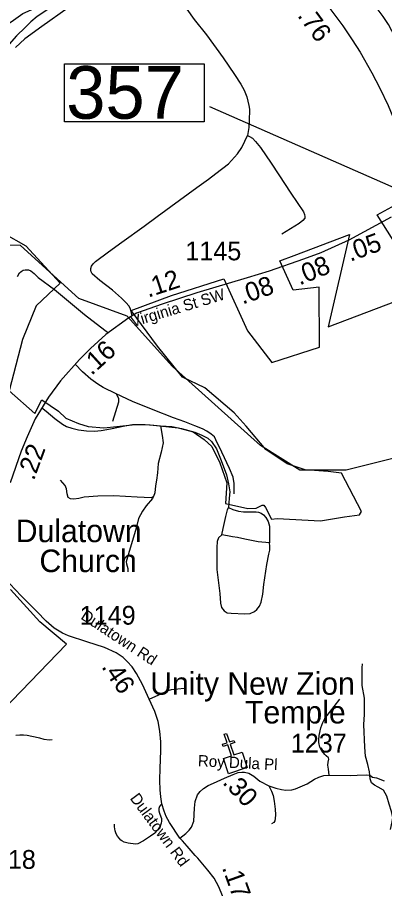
# Model space of a CAD drawing. Extents: x 1159738 to 1321356, y 736314 to 882035.
# Drawn here: x 1238685 to 1241125, y 782507 to 788278 of the extents above; entities that cross this region are included whole.
import ezdxf

# ---------------------------------------------------------------- set-up
doc = ezdxf.new("R2010")
doc.units = 0
for name, color, linetype in [('Exist Boundary Political City Limit New', 7, 'Continuous'), ('Exist Boundary Political City Limit New InsideOut', 7, 'Continuous'), ('Exist Cultural Church CELL', 7, 'Continuous'), ('Exist Cultural Church Label', 7, 'Continuous'), ('Exist Hydrographic Creek Single Shore', 7, 'Continuous'), ('Exist Hydrographic Misc Water Feature', 7, 'Continuous'), ('Exist Railroad Siding', 7, 'Continuous'), ('Exist Road Non-System Type 51', 7, 'Continuous'), ('Exist Road Secondary Mileage Hundredths English Label', 7, 'Continuous'), ('Exist Road Secondary Structure Standard Bridge Number Label', 7, 'Continuous'), ('Exist Road Secondary Type 51 Attributed', 7, 'Continuous'), ('Exist Road Secondary Type 51 Label', 7, 'Continuous'), ('Exist Road Secondary Type 51 Number Label', 7, 'Continuous'), ('Exist Road Secondary Type 51 Undivided 4 Lane Attributed', 7, 'Continuous'), ('Map Preparation Boundary City Limit Buffer Line', 7, 'Continuous')]:
    doc.layers.add(name, color=color, linetype=linetype)

msp = doc.modelspace()

# ---------------------------------------------------------------- linework, layer by layer
at = {"layer": 'Exist Boundary Political City Limit New'}
for points in [[(1240891.8, 786832), (1240749.7, 786217.4), (1241392.2, 786462.1), (1241076.6, 786962.9), (1241465.2, 787175.4)], [(1238591.9, 786840.7), (1238741.8, 786757.5), (1238969.6, 786509.3), (1238810.5, 786357.8), (1238719.5, 786133), (1238631.3, 785793.1), (1238801.9, 785642.3), (1238847.4, 785733.3), (1238958.3, 785656.5), (1239006.6, 785611), (1239091.4, 785576), (1239155.1, 785555.9), (1239259.1, 785545.8), (1239346.3, 785555.9), (1239467.1, 785569.3), (1239567.7, 785566), (1239752.2, 785545.8), (1239852.8, 785519), (1239926.6, 785468.6), (1239977, 785421.6), (1240030.6, 785314.2), (1240077.6, 785179.9), (1240067.5, 785042.2), (1240215.1, 785008.7), (1240272.2, 785012), (1240312.4, 785032.2), (1240322.5, 785032.2), (1240332.6, 785015.4), (1240372.8, 784938.2), (1240411.8, 784942.2), (1240698.9, 784927.9), (1240858.1, 784953.6), (1240957.6, 784967.8), (1240971.9, 784990.5), (1240838.2, 785243.8), (1240750.1, 785255.2), (1240596.6, 785266.5), (1240477.2, 785306.4), (1240335.7, 785402)], [(1240335.7, 785402), (1240205, 785558.5), (1240125.7, 785646.3), (1239929.5, 785811.4), (1239781.7, 785882.5), (1239616.8, 786090.2), (1239440.6, 786326.4), (1239709.8, 786425.8), (1240056.6, 786536.8), (1240213, 786192.5), (1240375, 785981.9), (1240692.8, 786083.7), (1240690, 786482), (1240517.1, 786462.3), (1240428.4, 786658.5), (1240525.1, 786692.6), (1240891.8, 786832)]]:
    msp.add_lwpolyline(points, dxfattribs=at)
at = {"layer": 'Exist Boundary Political City Limit New InsideOut'}
msp.add_lwpolyline([(1238406.3, 783481.6), (1239011.6, 784107.6), (1238834.2, 784254.6), (1238638.6, 784470.5)], dxfattribs=at)
at = {"layer": 'Exist Cultural Church CELL'}
msp.add_lwpolyline([(1240054.2, 783345.7), (1240108, 783364.3), (1240083.4, 783436.3), (1240053.1, 783426), (1240047.9, 783441.1), (1240078.2, 783451.4), (1240058.8, 783508.3), (1240073.9, 783513.5), (1240093.4, 783456.6), (1240123.7, 783467), (1240128.8, 783451.9), (1240098.6, 783441.5), (1240123.2, 783369.5), (1240177.8, 783388), (1240212.2, 783287.3), (1240088.7, 783245)], close=True, dxfattribs=at)
at = {"layer": 'Exist Hydrographic Creek Single Shore'}
for points in [[(1237352.3, 786787.1), (1237461.8, 786891.8), (1237628.9, 786969.6), (1237842.9, 787240.2), (1237889.3, 787335.2), (1237915.6, 787417.7), (1237944.7, 787457.9), (1237968, 787499.8), (1238024.9, 787569.1), (1238164.8, 787723.8), (1238227.9, 787769.5), (1238266, 787790.3), (1238330.2, 787864.7), (1238432, 787980.5), (1238543.4, 788071.7), (1238576.7, 788170.2), (1238617.4, 788229.5), (1238658.2, 788258.6), (1238721.3, 788302.3), (1238796.1, 788336.3), (1238835.6, 788376.5), (1238900.7, 788407), (1238958.1, 788458), (1239046.1, 788517)], [(1242350.3, 785476.8), (1242277.7, 785575.5), (1242163.3, 785719.1), (1242020.9, 785835.9), (1241881.9, 785952.7), (1241783, 785971.1), (1241626, 785567.5), (1241312, 785375.8), (1240870.2, 785263.9), (1240561.5, 785263.9), (1240300.6, 785429.1), (1239716.7, 785954.7), (1239413.3, 786290.2), (1239093.9, 786407.4), (1238705.4, 786759), (1237699.4, 786790.9), (1237412.6, 786761.5), (1237352.3, 786787.1)]]:
    msp.add_lwpolyline(points, dxfattribs=at)
at = {"layer": 'Exist Hydrographic Misc Water Feature'}
msp.add_lwpolyline([(1238674.5, 783501), (1238700.5, 783504.4), (1238726.5, 783503.8), (1238750.3, 783501.1), (1238780.1, 783494.4), (1238802, 783489.8), (1238831.8, 783483), (1238861.4, 783474.3), (1238897.4, 783471.4), (1238915.5, 783472.8)], dxfattribs=at)
at = {"layer": 'Exist Railroad Siding'}
msp.add_lwpolyline([(1239061.9, 788448.2), (1239003.7, 788410.1), (1238816.2, 788282.8), (1238773.2, 788246.8), (1238735.8, 788210.7), (1238679.2, 788153.5), (1238631.4, 788099.4), (1238603.7, 788062), (1238578, 788019.7), (1238564.2, 787988.5), (1238548.9, 787946.2), (1238537.9, 787904.9), (1238529.6, 787842.5), (1238530.3, 787809.2), (1238533.8, 787760.7), (1238547.6, 787708.3), (1238563.6, 787668.8), (1238574, 787646.6)], dxfattribs=at)
at = {"layer": 'Exist Road Non-System Type 51'}
for points in [[(1241486.3, 787637.4), (1241423.5, 787743.2), (1241196.1, 788146.3), (1241151.3, 788228.9), (1241114.3, 788283.3), (1240988.8, 788452.9), (1240891.4, 788594.3), (1240697.5, 788853.1), (1240540.7, 789064.1)], [(1239606.6, 788791.2), (1239574.1, 788757.2), (1239545.6, 788730.1), (1239494.4, 788683.7), (1239420.9, 788635.2), (1239283.8, 788533.3), (1239021.5, 788340.8), (1238847.8, 788216.3), (1238734.3, 788134.1), (1238673.3, 788075.8)], [(1239606.6, 788791.2), (1239639.9, 788668.2), (1239653.3, 788607.4), (1239678, 788546.5), (1239716.1, 788472.5), (1239774.3, 788385.5), (1239859.5, 788263.7), (1239941.3, 788161.5), (1240053.3, 788007.1), (1240128.2, 787897.2), (1240169.8, 787833.2), (1240191.3, 787793.5), (1240208.9, 787748.7), (1240222.5, 787691.8), (1240226.5, 787667.1), (1240224.1, 787586.3), (1240222.5, 787543.9), (1240213.1, 787491.6)], [(1239172.7, 786605.8), (1239176.8, 786622.4), (1239188.8, 786636.7), (1239203.7, 786653.3), (1239290.2, 786718.1), (1239379, 786781.2), (1239527.7, 786887.5), (1239614.8, 786952.9), (1239761.9, 787060.4), (1239876.3, 787145), (1239954.7, 787200), (1240004.6, 787239), (1240087.5, 787303.3), (1240148.3, 787369.3), (1240177, 787412), (1240196.2, 787454), (1240213.1, 787491.6)], [(1240213.1, 787491.6), (1240227.4, 787485.3), (1240246.2, 787474.5), (1240268.2, 787450.5), (1240301.3, 787411.8), (1240370.5, 787306.9), (1240421.8, 787228.8), (1240502, 787107), (1240585.1, 786983.9), (1240593.5, 786965.1), (1240595.9, 786953.1), (1240593.9, 786941.9), (1240581.1, 786926.7), (1240556.7, 786906.6), (1240442.4, 786834)], [(1239448.1, 786291.6), (1239440.1, 786320.3), (1239433.8, 786341.5), (1239424.6, 786357), (1239406.8, 786377.6), (1239377.1, 786410.1), (1239317, 786462.9), (1239232.7, 786527.6), (1239182.5, 786571), (1239175.6, 786583.4), (1239172.2, 786594.3), (1239172.7, 786605.8)], [(1238684.6, 786553.2), (1238698.3, 786576.6), (1238710, 786587.3), (1238723.6, 786595.2), (1238737.3, 786597.1), (1238758.8, 786597.1), (1238773.4, 786591.2), (1238796.8, 786573.7), (1238823.8, 786546.4), (1238931.2, 786466.3), (1239130.2, 786300.3), (1239266.8, 786195.8), (1239289.8, 786178.7)], [(1240126.2, 785108.1), (1240126.2, 785174.9), (1240118.9, 785218.6), (1240093.4, 785275.7), (1240042.5, 785383.7), (1240003.9, 785467.4), (1239994.2, 785485.7), (1239973.6, 785505.2), (1239943.8, 785523.5), (1239914, 785539.6), (1239864.1, 785560.2), (1239797.7, 785585.5), (1239722.6, 785612.4), (1239587.1, 785665), (1239450.2, 785720.6), (1239341.5, 785772.6), (1239254.4, 785813.9), (1239219.7, 785837.2), (1239172.7, 785871), (1239117.7, 785918.6), (1239069, 785969)], [(1239341.5, 785772.6), (1239349, 785761.1), (1239357, 785741.1), (1239356.4, 785716.4), (1239316.9, 785589.1)], [(1238845.4, 785682.1), (1238875.2, 785656.9), (1238933.1, 785608.7), (1238984.7, 785570.9), (1239011, 785554.2), (1239046.5, 785544.5), (1239090.6, 785533.6), (1239144.8, 785526.9), (1239197, 785524), (1239241.7, 785528), (1239304.7, 785539.5), (1239399.5, 785560.7), (1239449.4, 785568.1), (1239488.3, 785568.7), (1239534.7, 785568.1), (1239590.9, 785563), (1239634.9, 785559.6)], [(1239634.9, 785559.6), (1239647.9, 785494.6), (1239653.7, 785445.5), (1239640.7, 785383.4), (1239620.5, 785309.7), (1239616.2, 785247.6), (1239609, 785197), (1239601.7, 785160.9), (1239597.4, 785113.3), (1239590.2, 785090.2), (1239574.3, 785081.5), (1239480.5, 785085.8), (1239326.1, 785093.1), (1239219.3, 785091.6), (1239128.4, 785085.8), (1239092.3, 785077.2), (1239060.5, 785071.4), (1239038.9, 785072.8), (1239023, 785082.9), (1239015.8, 785107.5), (1239011.5, 785140.7), (1239001.4, 785162.4), (1238972.5, 785197)], [(1239634.9, 785559.6), (1239710.4, 785554.4), (1239776.3, 785541.8), (1239864.4, 785517.1), (1239910.2, 785496.5), (1239949.7, 785477), (1239973.8, 785455.8), (1240007.3, 785407.2), (1240040, 785329.1), (1240075.2, 785233.2), (1240088.6, 785173.7), (1240097.1, 785120.2), (1240092.2, 785077.7), (1240087.4, 785017)], [(1239590.2, 785090.2), (1239582.4, 785076.9), (1239540.3, 785027.4), (1239516.4, 784992.6), (1239490.8, 784943.1), (1239474.3, 784878.9), (1239417.6, 784686.5), (1239408.4, 784655.4), (1239410.2, 784640.7), (1239419.4, 784609.6), (1239419.4, 784587.6)], [(1240043.8, 784834), (1240052.3, 784877.1), (1240070.5, 784956.6), (1240082, 785000.3), (1240087.4, 785017)], [(1240087.4, 785017), (1240116.6, 785002.7), (1240153.6, 784991.8), (1240188.2, 784986.4), (1240239.1, 784987), (1240272.5, 784986.4), (1240286.5, 784985.1), (1240304.7, 784979.1), (1240320.4, 784968.1), (1240336.2, 784949.9), (1240351.4, 784923.2), (1240359.3, 784891.6), (1240361.1, 784860.1), (1240361.1, 784819.4), (1240361.1, 784781.2)], [(1240043.8, 784834), (1240021.5, 784814.9), (1240012.4, 784789.4), (1240009.3, 784749.9), (1240010.6, 784604.8), (1240030, 784443), (1240035.4, 784380.7), (1240042.1, 784350.4), (1240057.9, 784329.1), (1240079.1, 784316.4), (1240106.4, 784312.7), (1240196.2, 784308.5), (1240230.8, 784311.5), (1240261.1, 784324.9), (1240275, 784338.2), (1240293.9, 784360.1), (1240305.4, 784386.8), (1240316.3, 784440.2), (1240322.4, 784504), (1240342.8, 784636.5), (1240355.6, 784705.1), (1240362.9, 784732.4), (1240362.3, 784758.5), (1240361.1, 784781.2)], [(1240361.1, 784781.2), (1240285.9, 784788.4), (1240195.5, 784806), (1240147.5, 784816.4), (1240114.2, 784821.8), (1240080.2, 784827.3), (1240043.8, 784834)], [(1241026.4, 783235.4), (1241024.3, 783256.4), (1241012.6, 783307), (1240997.2, 783361.7), (1240993.2, 783420.5), (1240987.6, 783573), (1240990.6, 783638), (1240991.7, 783703.4), (1240991.1, 783748.1), (1240975.3, 783831.8), (1240975.8, 783884.9), (1240975.8, 783949.4), (1240978.9, 783977)], [(1239561.6, 783741.3), (1239625.6, 783770.8), (1239679.3, 783796.3), (1239709.3, 783804.8), (1239792.4, 783814)], [(1240755.9, 783235.4), (1240752.3, 783274.3), (1240748.7, 783302.9), (1240749.2, 783321.3), (1240753.8, 783340.7), (1240752.3, 783349.9), (1240737.5, 783363.2), (1240727.2, 783373.5), (1240707.8, 783397), (1240694, 783421.5), (1240688.4, 783451.7), (1240687.9, 783470.1), (1240689.4, 783498.7), (1240701.2, 783550.1), (1240713.5, 783584.8), (1240727.3, 783611.9), (1240790, 783691.9), (1240826.4, 783740.8)], [(1241163.6, 782873.7), (1241175.9, 782925.8), (1241178.9, 782954.5), (1241171.8, 782994.3), (1241155.4, 783042.9), (1241140.6, 783094.8), (1241117.1, 783134.7), (1241082.9, 783155.7), (1241057.9, 783169), (1241038.4, 783183.8), (1241029.2, 783209.9), (1241026.4, 783235.4)], [(1241045.3, 783222.7), (1241071.2, 783216.9), (1241121.8, 783197.4)], [(1240356.7, 783164.2), (1240373, 783128), (1240385.2, 783099.4), (1240391.4, 783063.1), (1240397.5, 783009.4), (1240399.5, 782970.3), (1240398.5, 782946.3), (1240396, 782930.9), (1240388.8, 782919.7), (1240373.5, 782910.5)], [(1239645.8, 783045), (1239634.9, 783036.3), (1239629.1, 783027.8), (1239625.8, 783014.1), (1239625.5, 782998.7), (1239629.7, 782982.7), (1239637.9, 782959.1), (1239641.8, 782946.7), (1239643.4, 782930), (1239641.2, 782916.6), (1239634.3, 782896), (1239615, 782868.7), (1239599.3, 782849.7), (1239569.6, 782829.7), (1239523.8, 782798), (1239486.3, 782778.3), (1239469.6, 782777.3), (1239421.9, 782783.5), (1239394.5, 782789.7), (1239379.2, 782797.5), (1239373.3, 782802.1), (1239350.7, 782830.3), (1239341, 782844.5), (1239335.1, 782865.2), (1239330.5, 782890.7), (1239329.2, 782909.6)]]:
    msp.add_lwpolyline(points, dxfattribs=at)
at = {"layer": 'Exist Road Secondary Structure Standard Bridge Number Label'}
msp.add_line((1241288.5, 787097.9), (1239964.6, 787682.9), dxfattribs=at)
msp.add_lwpolyline([(1238997.3, 787967.3), (1239926.2, 787967.3), (1239926.2, 787583.2), (1238997.3, 787583.2)], close=True, dxfattribs=at)
at = {"layer": 'Exist Road Secondary Type 51 Attributed'}
for points in [[(1241168.7, 786947.1), (1240886.6, 786794.6), (1240701.8, 786710.2), (1240585.1, 786668), (1240358.1, 786588), (1240212.2, 786544.7), (1239876.7, 786444.4), (1239647.6, 786369.8), (1239476.8, 786309.2), (1239425.5, 786279.3), (1239273.1, 786166.8), (1239171.5, 786074.8), (1239097.3, 786001.7), (1238970.8, 785860), (1238891.1, 785751.4), (1238803.1, 785606.1), (1238750.4, 785487.4), (1238710.9, 785391.9), (1238637, 785180)], [(1239765.3, 782816.9), (1239695.4, 782919.7), (1239674.6, 782960), (1239660.8, 782995.3), (1239645.8, 783045), (1239638, 783091.5), (1239632.7, 783138.3), (1239632.1, 783198.9), (1239634.1, 783283.3), (1239635.4, 783335.4), (1239638, 783404.3), (1239637.3, 783456.4), (1239632.2, 783527.4), (1239619.8, 783591.5), (1239597.5, 783658.3), (1239561.6, 783741.3), (1239515.9, 783838.5), (1239477.4, 783911.6), (1239447.3, 783956.7), (1239415.3, 783991.9), (1239387.2, 784018.7), (1239342.1, 784048.2), (1239264, 784085), (1239145.7, 784121.9), (1239025.4, 784161.8), (1238984.2, 784181.1), (1238929.3, 784212.8), (1238876.5, 784259.8), (1238814.4, 784323.8), (1238775.9, 784362.4), (1238710.9, 784429.6), (1238634.7, 784507.6)], [(1239765.3, 782816.9), (1239803.6, 782847.5), (1239827.2, 782868.9), (1239841.2, 782888.8), (1239856.6, 782928.2), (1239861.2, 783015.7), (1239866.6, 783060.4), (1239882, 783103.9), (1239898.8, 783126.6), (1239921, 783145.6), (1239953.6, 783166.4), (1239988, 783181.9), (1240061.6, 783215.4), (1240118.7, 783240.3), (1240150.9, 783253.1), (1240175.9, 783255.6), (1240194.3, 783255.1), (1240222.4, 783247.5), (1240255.6, 783228.5), (1240296, 783196.3), (1240356.7, 783164.2), (1240402.5, 783149.1), (1240440.3, 783139.4), (1240469.4, 783135.8), (1240507.7, 783138.4), (1240533.7, 783143.3), (1240609.4, 783178.6), (1240659.8, 783208.1), (1240687.4, 783222.4), (1240721.7, 783232.7), (1240755.9, 783235.4), (1240900.7, 783233.8), (1240942.8, 783234.8), (1241005.5, 783236.9), (1241026.4, 783235.4), (1241045.3, 783222.7)], [(1240160.3, 782006.8), (1240143.7, 782037.7), (1240127.8, 782075.5), (1240115.7, 782114.8), (1240105.1, 782170.8), (1240090.8, 782247.6), (1240074.2, 782346), (1240064.4, 782378.5), (1240048.5, 782432.2), (1240023.5, 782492), (1239992.1, 782549.6), (1239950.3, 782603.3), (1239917.6, 782643.8), (1239884.2, 782682.4), (1239867.2, 782701.4), (1239826.7, 782747.8), (1239813, 782762.9), (1239782.9, 782798.2), (1239765.3, 782816.9)]]:
    msp.add_lwpolyline(points, dxfattribs=at)
at = {"layer": 'Exist Road Secondary Type 51 Undivided 4 Lane Attributed'}
msp.add_lwpolyline([(1239999.6, 789369.2), (1240117.2, 789207.6), (1240237.1, 789044.5), (1240426.4, 788787.9), (1240571.1, 788593.3), (1240768.4, 788327.6), (1240846.5, 788220.2), (1240910, 788128.2), (1240963.6, 788045.9), (1241040.4, 787909.2), (1241094.1, 787807), (1241147.9, 787691.7), (1241247.6, 787450.3), (1241333.3, 787241.6), (1241384.6, 787111.4), (1241397.8, 787076)], dxfattribs=at)
at = {"layer": 'Map Preparation Boundary City Limit Buffer Line'}
for points in [[(1240891.8, 786832), (1240749.7, 786217.4), (1241392.2, 786462.1), (1241076.6, 786962.9), (1241465.2, 787175.4)], [(1238591.9, 786840.7), (1238741.8, 786757.5), (1238969.6, 786509.3), (1238810.5, 786357.8), (1238719.5, 786133), (1238631.3, 785793.1), (1238801.9, 785642.3), (1238847.4, 785733.3), (1238958.3, 785656.5), (1239006.6, 785611), (1239091.4, 785576), (1239155.1, 785555.9), (1239259.1, 785545.8), (1239346.3, 785555.9), (1239467.1, 785569.3), (1239567.7, 785566), (1239752.2, 785545.8), (1239852.8, 785519), (1239926.6, 785468.6), (1239977, 785421.6), (1240030.6, 785314.2), (1240077.6, 785179.9), (1240067.5, 785042.2), (1240215.1, 785008.7), (1240272.2, 785012), (1240312.4, 785032.2), (1240322.5, 785032.2), (1240332.6, 785015.4), (1240372.8, 784938.2), (1240411.8, 784942.2), (1240698.9, 784927.9), (1240858.1, 784953.6), (1240957.6, 784967.8), (1240971.9, 784990.5), (1240838.2, 785243.8), (1240750.1, 785255.2), (1240596.6, 785266.5), (1240477.2, 785306.4), (1240335.7, 785402)], [(1240335.7, 785402), (1240205, 785558.5), (1240125.7, 785646.3), (1239929.5, 785811.4), (1239781.7, 785882.5), (1239616.8, 786090.2), (1239440.6, 786326.4), (1239709.8, 786425.8), (1240056.6, 786536.8), (1240213, 786192.5), (1240375, 785981.9), (1240692.8, 786083.7), (1240690, 786482), (1240517.1, 786462.3), (1240428.4, 786658.5), (1240525.1, 786692.6), (1240891.8, 786832)]]:
    msp.add_lwpolyline(points, dxfattribs=at)

# ---------------------------------------------------------------- texts
at = {"layer": 'Exist Cultural Church Label'}
for s, p in [('Dulatown', (1238674, 784785.6)), ('Church', (1238831.6, 784586.4)), ('Unity New Zion', (1239567.3, 783770.2)), ('Temple', (1240197.5, 783579.2))]:
    msp.add_text(s, height=150, dxfattribs=at).set_placement(p)
at = {"layer": 'Exist Road Secondary Mileage Hundredths English Label'}
for s, rotation, p in [('.76', 306.41976, (1240541.7, 788288.7)), ('.05', 19.93799, (1240896.7, 786651)), ('.08', 22.34259, (1240560.1, 786492.9)), ('.12', 18.17898, (1239554.1, 786411.9)), ('.08', 19.59841, (1240181.2, 786366)), ('.16', 42.14147, (1239177.5, 785890.9)), ('.22', 69.73877, (1238794, 785191.2)), ('.46', 304.14414, (1239240.5, 783956)), ('.30', 313.45541, (1240042.7, 783182.7)), ('.17', 289.90967, (1240043.1, 782620.3))]:
    msp.add_text(s, height=125, rotation=rotation, dxfattribs=at).set_placement(p)
at = {"layer": 'Exist Road Secondary Structure Standard Bridge Number Label'}
msp.add_text('357', height=350, dxfattribs=at).set_placement((1239009.8, 787603))
at = {"layer": 'Exist Road Secondary Type 51 Label'}
for s, rotation, p in [('Virginia St SW', 16.80556, (1239451.4, 786215.7)), ('Dulatown Rd', 326.60349, (1239100.5, 784278.8)), ('Roy Dula Pl', 357.08887, (1239882.9, 783295.2)), ('Dulatown Rd', 306.61454, (1239429.5, 783080.7))]:
    msp.add_text(s, height=75, rotation=rotation, dxfattribs=at).set_placement(p)
at = {"layer": 'Exist Road Secondary Type 51 Number Label'}
for s, p in [('1145', (1239800.8, 786661)), ('1149', (1239099.1, 784236.7)), ('1237', (1240501.6, 783386)), ('1218', (1238435.6, 782612.1))]:
    msp.add_text(s, height=125, dxfattribs=at).set_placement(p)

doc.saveas('drawing.dxf')
